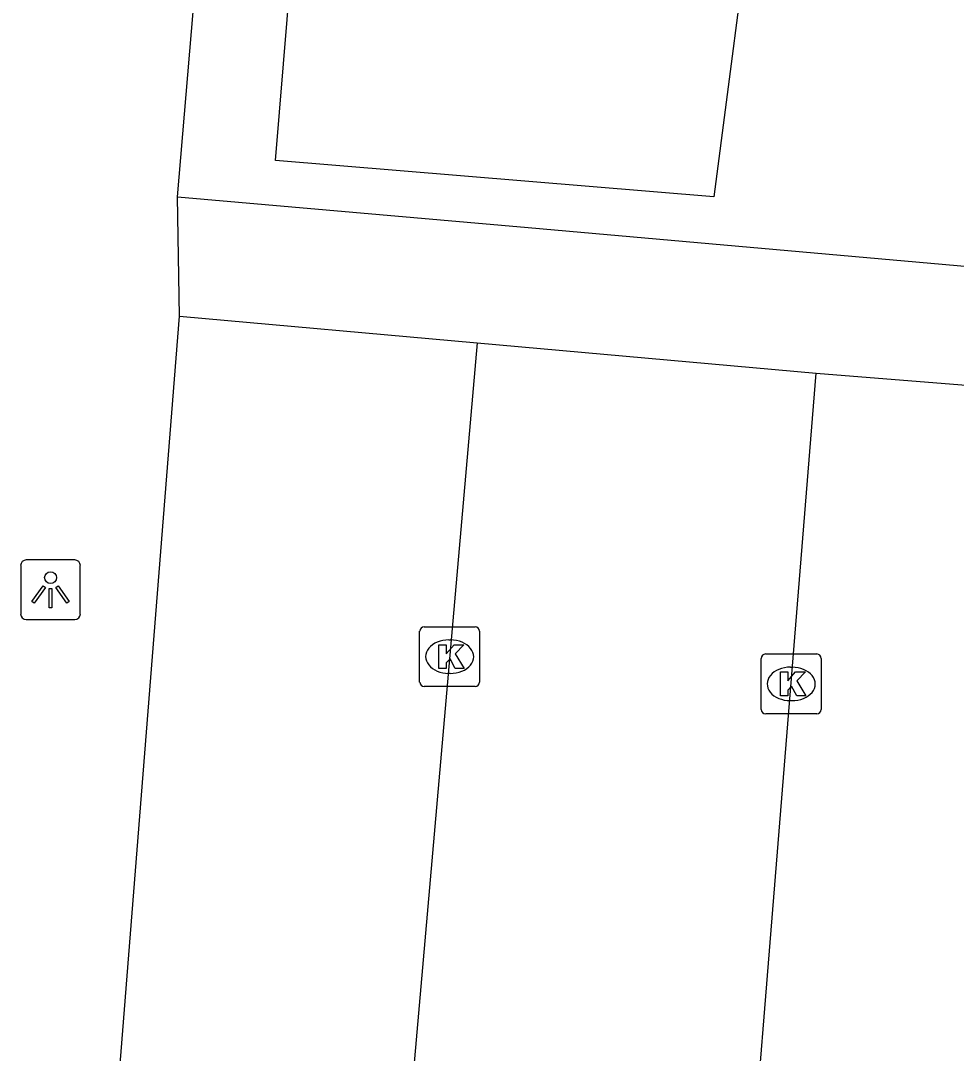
# Model space of a CAD drawing. Extents: x 159961 to 160856, y 382704 to 383353.
# Drawn here: x 160600.75 to 160616.37, y 383236.21 to 383253.46 of the extents above; entities that cross this region are included whole.
import ezdxf

# ---------------------------------------------------------------- set-up
doc = ezdxf.new("R2010")
doc.units = 0
for name, color, linetype in [('IMGEO_Kolk', 7, 'Continuous'), ('IMGEO_Lichtpunt', 7, 'Continuous'), ('IMGEO_Pand', 7, 'Continuous'), ('IMGEO_Rijbaan_lokaal_open', 7, 'Continuous'), ('IMGEO_Voetpad_open', 7, 'Continuous')]:
    doc.layers.add(name, color=color, linetype=linetype)

msp = doc.modelspace()

# ---------------------------------------------------------------- linework, layer by layer
at = {"layer": 'IMGEO_Kolk'}
for p, q in [((160607.409, 383242.407), (160607.409, 383243.259)), ((160607.484, 383243.333), (160608.336, 383243.333)), ((160608.41, 383243.259), (160608.41, 383242.407)), ((160607.897, 383243.113), (160607.922, 383243.113)), ((160613.188, 383242.878), (160614.04, 383242.878)), ((160613.113, 383241.952), (160613.113, 383242.804)), ((160614.114, 383242.804), (160614.114, 383241.952)), ((160607.92, 383242.553), (160607.895, 383242.553)), ((160613.601, 383242.658), (160613.626, 383242.658)), ((160608.336, 383242.333), (160607.484, 383242.333)), ((160613.624, 383242.098), (160613.599, 383242.098)), ((160614.04, 383241.878), (160613.188, 383241.878))]:
    msp.add_line(p, q, dxfattribs=at)
for points in [[(160607.409, 383242.407), (160607.409, 383243.259)], [(160607.484, 383243.333), (160608.336, 383243.333)], [(160608.41, 383243.259), (160608.41, 383242.407)], [(160607.73, 383243.033), (160607.853, 383243.033), (160607.853, 383242.882), (160607.983, 383243.033), (160608.147, 383243.033), (160608.001, 383242.882), (160608.154, 383242.633), (160608.002, 383242.633), (160607.917, 383242.797), (160607.853, 383242.73), (160607.853, 383242.633), (160607.73, 383242.633), (160607.73, 383243.033)], [(160613.188, 383242.878), (160614.04, 383242.878)], [(160613.113, 383241.952), (160613.113, 383242.804)], [(160614.114, 383242.804), (160614.114, 383241.952)], [(160613.434, 383242.578), (160613.557, 383242.578), (160613.557, 383242.427), (160613.687, 383242.578), (160613.851, 383242.578), (160613.705, 383242.427), (160613.858, 383242.178), (160613.706, 383242.178), (160613.621, 383242.342), (160613.557, 383242.275), (160613.557, 383242.178), (160613.434, 383242.178), (160613.434, 383242.578)], [(160608.336, 383242.333), (160607.484, 383242.333)], [(160614.04, 383241.878), (160613.188, 383241.878)]]:
    msp.add_lwpolyline(points, dxfattribs=at)
for centre, start, end in [((160607.486, 383243.257), 91.552, 178.448), ((160607.486, 383243.257), 91.552, 178.448), ((160608.334, 383243.257), 1.552, 88.448), ((160608.334, 383243.257), 1.552, 88.448), ((160613.19, 383242.802), 91.552, 178.448), ((160613.19, 383242.802), 91.552, 178.448), ((160614.038, 383242.802), 1.552, 88.448), ((160614.038, 383242.802), 1.552, 88.448), ((160607.486, 383242.409), 181.552, 268.448), ((160607.486, 383242.409), 181.552, 268.448), ((160608.334, 383242.409), 271.552, 358.448), ((160608.334, 383242.409), 271.552, 358.448), ((160613.19, 383241.954), 181.552, 268.448), ((160613.19, 383241.954), 181.552, 268.448), ((160614.038, 383241.954), 271.552, 358.448), ((160614.038, 383241.954), 271.552, 358.448)]:
    msp.add_arc(centre, 0.0765, start, end, dxfattribs=at)
for centre, major_axis, ratio, start_param, end_param in [((160607.896, 383242.833), (-0.387, 0.002), 0.722429, 4.712389, 7.853982), ((160607.921, 383242.833), (-0.39, 0.002), 0.717154, 1.570796, 4.712389), ((160613.6, 383242.378), (-0.387, 0.002), 0.722429, 4.712389, 7.853982), ((160613.625, 383242.378), (-0.39, 0.002), 0.717154, 1.570796, 4.712389)]:
    msp.add_ellipse(centre, major_axis=major_axis, ratio=ratio, start_param=start_param, end_param=end_param, dxfattribs=at)
at = {"layer": 'IMGEO_Lichtpunt'}
for p, q in [((160601.648, 383244.45), (160600.84, 383244.45)), ((160601.648, 383244.45), (160600.84, 383244.45)), ((160600.746, 383244.355), (160600.746, 383243.548)), ((160600.746, 383244.355), (160600.746, 383243.548)), ((160601.742, 383243.548), (160601.742, 383244.355)), ((160601.742, 383243.548), (160601.742, 383244.355)), ((160600.84, 383243.454), (160601.648, 383243.454)), ((160600.84, 383243.454), (160601.648, 383243.454))]:
    msp.add_line(p, q, dxfattribs=at)
for points in [[(160601.12, 383244.019), (160601.159, 383243.991), (160600.971, 383243.729), (160600.933, 383243.756), (160601.12, 383244.019)], [(160601.222, 383243.971), (160601.269, 383243.971), (160601.269, 383243.649), (160601.222, 383243.649), (160601.222, 383243.971)], [(160601.332, 383243.991), (160601.37, 383244.018), (160601.557, 383243.756), (160601.518, 383243.728), (160601.332, 383243.991)]]:
    msp.add_lwpolyline(points, dxfattribs=at)
msp.add_circle((160601.245, 383244.153), 0.0994, dxfattribs=at)
for centre, start, end in [((160600.84, 383244.355), 90, 180), ((160600.84, 383244.355), 90, 180), ((160601.648, 383244.355), 0, 90), ((160601.648, 383244.355), 0, 90), ((160600.84, 383243.548), 180, 270), ((160600.84, 383243.548), 180, 270), ((160601.648, 383243.548), 270, 0), ((160601.648, 383243.548), 270, 360)]:
    msp.add_arc(centre, 0.0946, start, end, dxfattribs=at)
at = {"layer": 'IMGEO_Pand'}
msp.add_lwpolyline([(160643.232, 383251.858), (160613.005, 383255.778), (160612.319, 383250.512), (160605.001, 383251.12), (160605.658, 383259.065)], dxfattribs=at)
at = {"layer": 'IMGEO_Rijbaan_lokaal_open'}
for points in [[(160608.369, 383248.077), (160606.188, 383223.138)], [(160608.369, 383248.077), (160614.031, 383247.569)], [(160611.981, 383222.205), (160614.031, 383247.569)]]:
    msp.add_lwpolyline(points, dxfattribs=at)
at = {"layer": 'IMGEO_Voetpad_open'}
for points in [[(160603.366, 383250.517), (160604.527, 383264.265), (160606.829, 383269.839), (160607.69, 383271.829)], [(160603.401, 383248.519), (160603.366, 383250.517)], [(160603.366, 383250.517), (160609.222, 383250), (160619.212, 383249.118)], [(160606.188, 383223.138), (160605.848, 383223.278), (160601.421, 383223.602), (160603.401, 383248.519)], [(160603.401, 383248.519), (160608.369, 383248.077)], [(160614.031, 383247.569), (160619.035, 383247.17)]]:
    msp.add_lwpolyline(points, dxfattribs=at)

doc.saveas('drawing.dxf')
